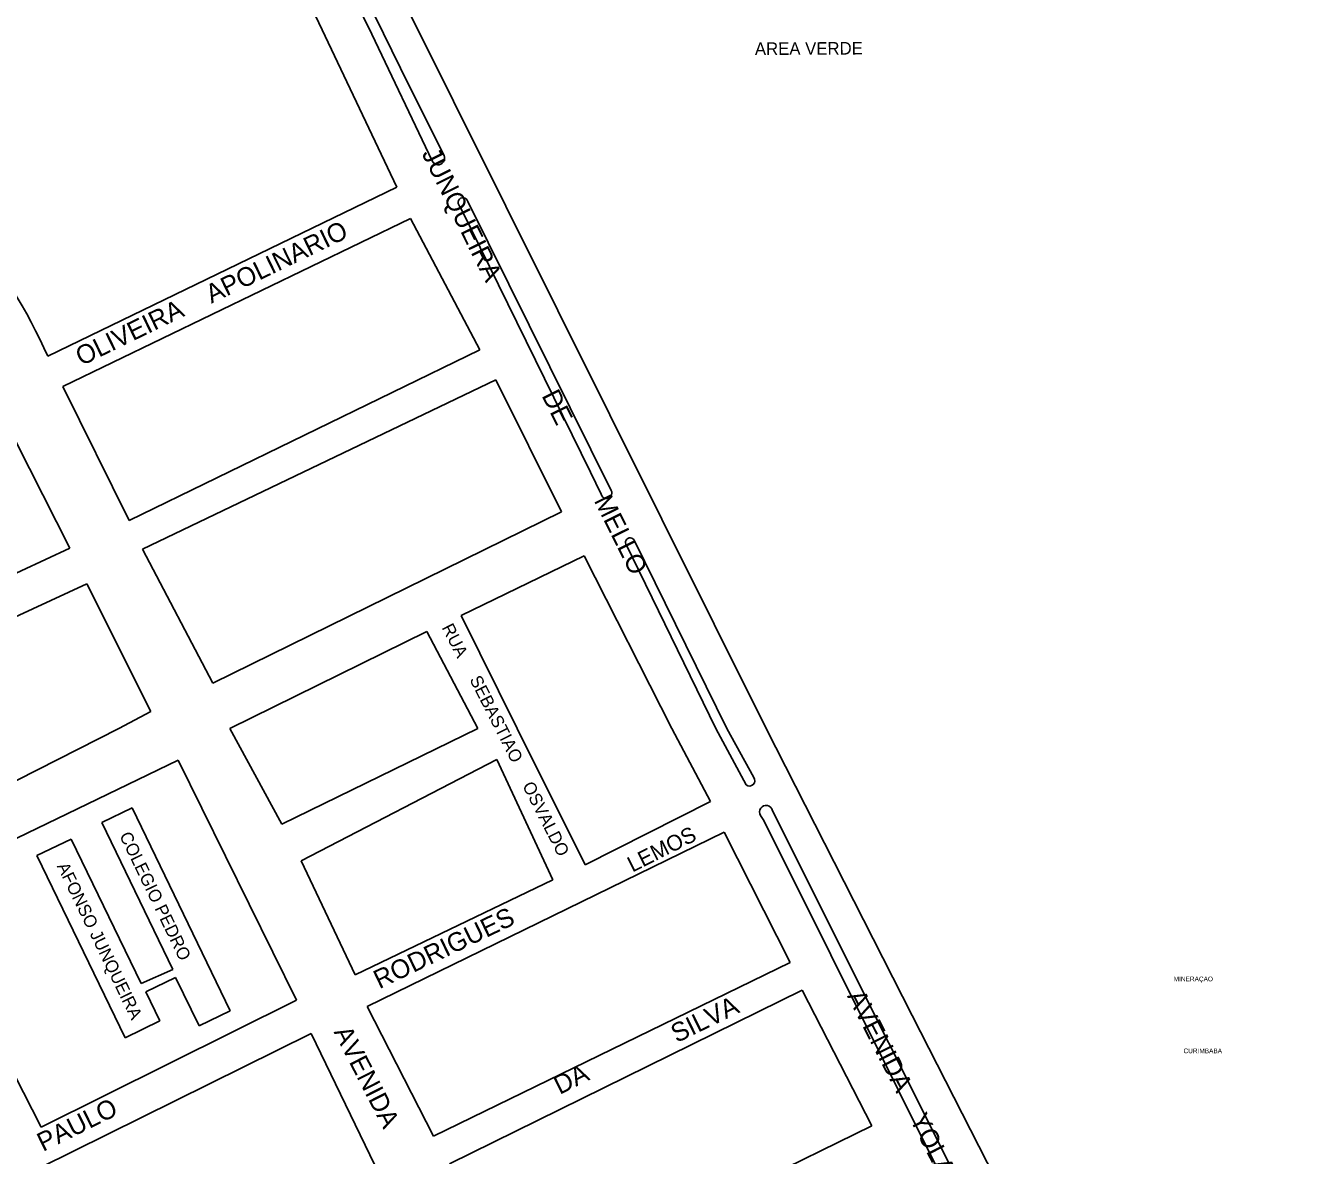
# Model space of a CAD drawing. Extents: x 325709 to 364434, y 7573432 to 7597073.
# Drawn here: x 338587.1 to 338992.3, y 7582365.3 to 7582726.7 of the extents above; entities that cross this region are included whole.
import ezdxf

# ---------------------------------------------------------------- set-up
doc = ezdxf.new("R2010")
doc.units = 0
for name, color, linetype in [('EDIFEXISTENT', 7, 'Continuous'), ('EDIFIDENTIF', 7, 'Continuous'), ('EDIFOBRAEXIS', 7, 'Continuous'), ('LIMITE_BAIRROS_MUNICIPIOS', 7, 'Continuous'), ('LOGRADOURO', 7, 'Continuous'), ('LOGRADOURO_TEXTO', 7, 'Continuous')]:
    doc.layers.add(name, color=color, linetype=linetype)

msp = doc.modelspace()

# ---------------------------------------------------------------- linework, layer by layer
at = {"layer": 'EDIFEXISTENT'}
for p, q in [((338621.18, 7582476.48), (338611.53, 7582471.82)), ((338652.52, 7582411.65), (338621.18, 7582476.48)), ((338611.53, 7582471.82), (338634.24, 7582424.86)), ((338601.71, 7582466.56), (338590.78, 7582461.27)), ((338624.06, 7582420.34), (338601.71, 7582466.56)), ((338590.78, 7582461.27), (338618.94, 7582403.04)), ((338634.24, 7582424.86), (338624.06, 7582420.34)), ((338625.59, 7582417.7), (338635.09, 7582422.29)), ((338635.09, 7582422.29), (338642.56, 7582406.83)), ((338630.07, 7582408.42), (338625.59, 7582417.7)), ((338618.94, 7582403.04), (338630.07, 7582408.42)), ((338642.56, 7582406.83), (338652.52, 7582411.65))]:
    msp.add_line(p, q, dxfattribs=at)
at = {"layer": 'EDIFOBRAEXIS'}
for p, q in [((338725.82, 7582668.87), (338726.48, 7582667.58)), ((338774.22, 7582578.01), (338728.43, 7582670.38)), ((338781.69, 7582561.92), (338811.16, 7582501.91)), ((338807.65, 7582501.91), (338779.08, 7582560.46)), ((338817.38, 7582483.84), (338807.65, 7582501.91)), ((338811.16, 7582501.91), (338819.77, 7582486.23))]:
    msp.add_line(p, q, dxfattribs=at)
for points in [[(338717.06, 7582683.31), (338697.73, 7582723.89), (338673.46, 7582773.52), (338649.6, 7582822.3), (338647.68, 7582826.11)], [(338650.55, 7582827.84), (338679.49, 7582769.12), (338709.72, 7582707.3), (338720.84, 7582685.07)], [(338726.48, 7582667.58), (338767.68, 7582583.78), (338771.07, 7582576.76)], [(338973.07, 7582171.41), (338823.05, 7582472.47), (338821.97, 7582474.08)], [(338825.77, 7582475.59), (338974.27, 7582178.95), (338976.88, 7582174.14)]]:
    msp.add_lwpolyline(points, dxfattribs=at)
for centre, radius, start, end in [((338718.95, 7582684.19), 2.09, 204.9402, 24.9643), ((338726.9, 7582670.01), 1.57, 13.3525, 226.465), ((338772.75, 7582577.11), 1.72, 192.008, 31.324), ((338780.3, 7582561.34), 1.5, 22.7066, 215.4215), ((338818.43, 7582485.18), 1.7, 231.6551, 38.1051), ((338823.72, 7582475.21), 2.08, 10.6809, 212.6836)]:
    msp.add_arc(centre, radius, start, end, dxfattribs=at)
at = {"layer": 'LOGRADOURO'}
for p, q in [((338656.85, 7582837.02), (338823.76, 7582501.91)), ((338643.09, 7582806.91), (338705.75, 7582674.99)), ((338705.75, 7582674.99), (338594.26, 7582620.88)), ((338599.07, 7582611.17), (338710.12, 7582664.9)), ((338710.12, 7582664.9), (338732.24, 7582622.93)), ((338732.24, 7582622.93), (338620.27, 7582568.43)), ((338620.27, 7582568.43), (338599.07, 7582611.17)), ((338624.52, 7582559.19), (338737.4, 7582613.4)), ((338737.4, 7582613.4), (338758.4, 7582571.14)), ((338579.73, 7582602.06), (338601.24, 7582559.56)), ((338758.4, 7582571.14), (338646.96, 7582516.4)), ((338601.24, 7582559.56), (338518.69, 7582521.18)), ((338646.96, 7582516.4), (338624.52, 7582559.19)), ((338726.26, 7582537.97), (338765.56, 7582557.09)), ((338765.56, 7582557.09), (338793.65, 7582501.91)), ((338606.68, 7582548.15), (338523.69, 7582509.77)), ((338627.15, 7582507.37), (338606.68, 7582548.15)), ((338744.22, 7582501.91), (338726.26, 7582537.97)), ((338652.37, 7582501.91), (338715.31, 7582532.86)), ((338715.31, 7582532.86), (338731.68, 7582501.91)), ((338616.93, 7582501.91), (338627.15, 7582507.37)), ((338544.89, 7582465.2), (338616.93, 7582501.91)), ((338652.37, 7582501.91), (338669, 7582471.28)), ((338669, 7582471.28), (338731.68, 7582501.91)), ((338744.22, 7582501.91), (338765.89, 7582458.31)), ((338805.95, 7582478.56), (338793.65, 7582501.91)), ((338635.91, 7582491.79), (338552.81, 7582451.62)), ((338673.75, 7582415.02), (338635.91, 7582491.79)), ((338675.23, 7582459.57), (338737.73, 7582491.96)), ((338737.73, 7582491.96), (338755.61, 7582453.48)), ((338765.89, 7582458.31), (338805.95, 7582478.56)), ((338696.23, 7582413.03), (338810.34, 7582468.76)), ((338810.34, 7582468.76), (338831.37, 7582427.03)), ((338692.48, 7582423.12), (338675.23, 7582459.57)), ((338755.61, 7582453.48), (338692.48, 7582423.12)), ((338552.81, 7582451.62), (338592.1, 7582374.42)), ((338831.37, 7582427.03), (338717.47, 7582371.58)), ((338722.6, 7582362.67), (338835.21, 7582418.29)), ((338835.21, 7582418.29), (338857.46, 7582374.82)), ((338592.1, 7582374.42), (338673.75, 7582415.02)), ((338717.47, 7582371.58), (338696.23, 7582413.03)), ((338520.65, 7582326.29), (338678.36, 7582404.43)), ((338678.36, 7582404.43), (338698.77, 7582362.25)), ((338857.46, 7582374.82), (338744.07, 7582319.4))]:
    msp.add_line(p, q, dxfattribs=at)
msp.add_lwpolyline([(338823.76, 7582501.91), (338870.45, 7582410.12), (338912.99, 7582326.59), (338981.35, 7582192.35), (338988.82, 7582177.83), (338992.27, 7582171.08)], dxfattribs=at)
msp.add_arc((338420.29, 7582542.41), 190.85, 24.2774, 53.2428, dxfattribs=at)

# ---------------------------------------------------------------- texts
at = {"layer": 'EDIFIDENTIF'}
for s, rotation, p in [('AREA VERDE', 0.2865, (338820.16, 7582717.19)), ('COLEGIO PEDRO', 295.8019, (338617.03, 7582467.68)), ('AFONSO JUNQUEIRA', 295.8019, (338597.08, 7582457.91))]:
    msp.add_text(s, height=4, rotation=rotation, dxfattribs=at).set_placement(p)
at = {"layer": 'LIMITE_BAIRROS_MUNICIPIOS'}
for s, p in [('MINERAÇAO', (338953.95, 7582421.07)), ('CURIMBABA', (338957.09, 7582398.08))]:
    msp.add_text(s, height=1.5, dxfattribs=at).set_placement(p)
at = {"layer": 'LOGRADOURO_TEXTO'}
for s, height, rotation, p in [('JUNQUEIRA', 6, 296.4776, (338713.6, 7582685.66)), ('APOLINARIO', 6, 25.8904, (338646.54, 7582637.65)), ('OLIVEIRA', 6, 25.8904, (338605, 7582617.71)), ('DE', 6, 296.4776, (338751.92, 7582608.34)), ('MELLO', 6, 296.4776, (338768.63, 7582574.77)), ('RUA', 4, 296.9773, (338720, 7582534.16)), ('SEBASTIAO', 4, 296.9773, (338728.9, 7582517.56)), ('OSVALDO', 4, 296.9773, (338745.76, 7582483.65)), ('LEMOS', 5, 26.8115, (338781.04, 7582455.8)), ('RODRIGUES', 6, 25.6771, (338700.17, 7582418.52)), ('AVENIDA    YOLANDA    JUNQUEIRA   DE   MELLO', 6, 296.9591, (338849.5, 7582416.4)), ('SILVA', 6, 25.9571, (338795.17, 7582401.28)), ('AVENIDA', 6, 297.1258, (338685.49, 7582404.89)), ('DA', 6, 26.4708, (338757.77, 7582384.73)), ('PAULO', 6, 26.4409, (338592.74, 7582366.51))]:
    msp.add_text(s, height=height, rotation=rotation, dxfattribs=at).set_placement(p)

doc.saveas('drawing.dxf')
